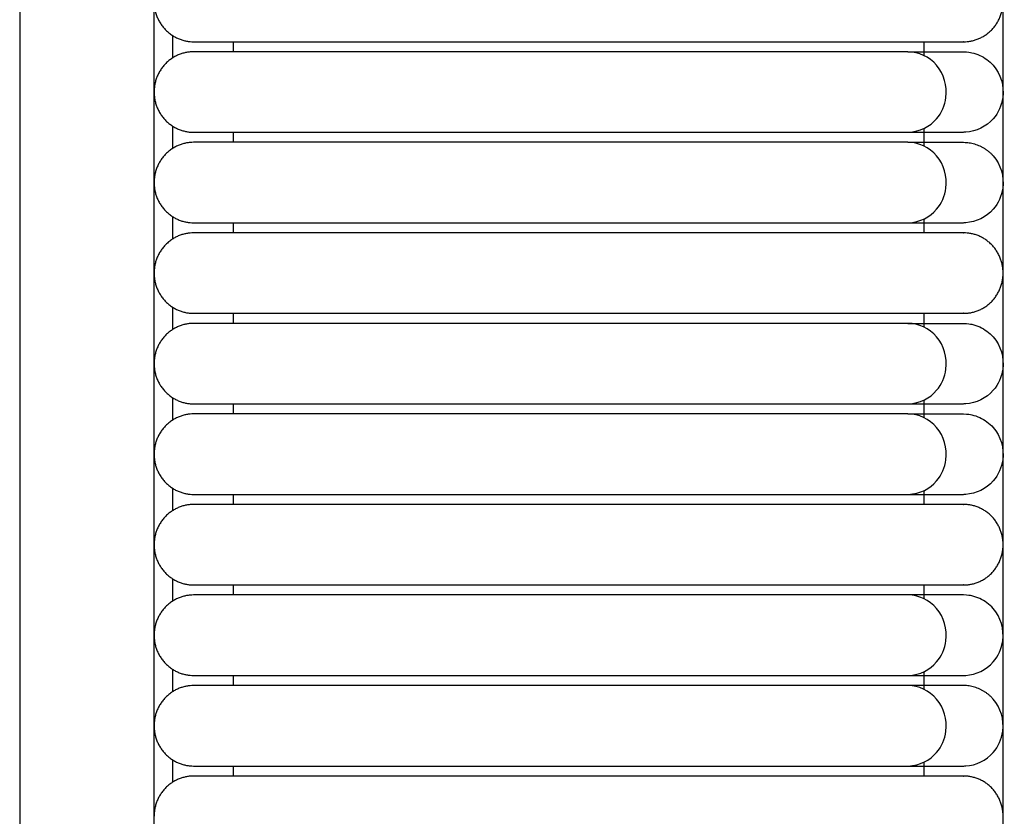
# Model space of a CAD drawing. Header units: millimetres. Extents: x -31695 to -19845, y -5614 to 7253.
# Tile 365 of 432: x -25021 to -24971, y 5108 to 5148. Entities that reach past the tile are written whole.
import ezdxf

# ---------------------------------------------------------------- set-up
doc = ezdxf.new("R2010")
doc.units = ezdxf.units.MM
doc.layers.add('2d', color=7, linetype='Continuous', true_color=0x000000)

msp = doc.modelspace()

# ---------------------------------------------------------------- linework, layer by layer
at = {"layer": '2d', "linetype": 'Continuous', "lineweight": -3}
for points, degree in [([(-24970.929, 4677.247), (-24970.929, 5052.785), (-24970.929, 5428.322)], 2), ([(-25013.743, 4697.546), (-25013.743, 5052.785), (-25013.743, 5408.023)], 2), ([(-25020.521, 5180.565), (-25020.521, 5141.998), (-25020.521, 5101.337), (-25020.521, 5060.222)], 3), ([(-25012.817, 5146.984), (-25012.817, 5146.605), (-25012.817, 5146.226), (-25012.817, 5145.847)], 3), ([(-25009.76, 5146.669), (-25009.76, 5146.415), (-25009.76, 5146.162)], 2), ([(-25004.782, 5146.669), (-24996.05, 5146.669), (-24987.319, 5146.669)], 2), ([(-24974.912, 5145.969), (-24974.912, 5146.319), (-24974.912, 5146.669)], 2), ([(-24987.319, 5146.162), (-24996.05, 5146.162), (-25004.782, 5146.162)], 2), ([(-25012.817, 5142.417), (-25012.817, 5142.038), (-25012.817, 5141.659), (-25012.817, 5141.279)], 3), ([(-25009.76, 5142.102), (-25009.76, 5141.848), (-25009.76, 5141.594)], 2), ([(-25004.782, 5142.102), (-24996.05, 5142.102), (-24987.319, 5142.102)], 2), ([(-24974.912, 5141.402), (-24974.912, 5141.848), (-24974.912, 5142.294)], 2), ([(-24973.212, 5142.102), (-24973.025, 5142.102), (-24972.927, 5142.102), (-24972.921, 5142.102)], 3), ([(-24972.812, 5142.105), (-24972.846, 5142.104), (-24972.879, 5142.103), (-24972.914, 5142.102)], 3), ([(-24987.319, 5141.594), (-24996.05, 5141.594), (-25004.782, 5141.594)], 2), ([(-24972.92, 5141.594), (-24972.874, 5141.593), (-24972.827, 5141.591), (-24972.781, 5141.589)], 3), ([(-24972.781, 5141.589), (-24972.734, 5141.584), (-24972.688, 5141.579), (-24972.642, 5141.573)], 3), ([(-24972.642, 5141.573), (-24972.596, 5141.565), (-24972.55, 5141.556), (-24972.504, 5141.548)], 3), ([(-24972.504, 5141.548), (-24972.459, 5141.536), (-24972.414, 5141.524), (-24972.369, 5141.513)], 3), ([(-24972.369, 5141.513), (-24972.324, 5141.498), (-24972.28, 5141.483), (-24972.236, 5141.468)], 3), ([(-24972.236, 5141.468), (-24972.193, 5141.45), (-24972.149, 5141.432), (-24972.106, 5141.414)], 3), ([(-24972.106, 5141.414), (-24972.064, 5141.393), (-24972.022, 5141.372), (-24971.981, 5141.351)], 3), ([(-24971.981, 5141.351), (-24971.94, 5141.327), (-24971.9, 5141.304), (-24971.86, 5141.28)], 3), ([(-24971.86, 5141.28), (-24971.821, 5141.253), (-24971.782, 5141.227), (-24971.744, 5141.2)], 3), ([(-24971.744, 5141.2), (-24971.707, 5141.171), (-24971.67, 5141.141), (-24971.633, 5141.112)], 3), ([(-24971.633, 5141.112), (-24971.599, 5141.08), (-24971.564, 5141.049), (-24971.53, 5141.017)], 3), ([(-24971.53, 5141.017), (-24971.497, 5140.982), (-24971.465, 5140.948), (-24971.433, 5140.914)], 3), ([(-25012.817, 5137.849), (-25012.817, 5137.47), (-25012.817, 5137.091), (-25012.817, 5136.712)], 3), ([(-25009.76, 5137.534), (-25009.76, 5137.281), (-25009.76, 5137.027)], 2), ([(-25004.782, 5137.534), (-24996.05, 5137.534), (-24987.319, 5137.534)], 2), ([(-24987.319, 5137.534), (-24986.453, 5137.535), (-24985.583, 5137.535), (-24984.73, 5137.535)], 3), ([(-24974.912, 5137.027), (-24974.912, 5137.377), (-24974.912, 5137.726)], 2), ([(-24973.212, 5137.535), (-24973.025, 5137.535), (-24972.927, 5137.535), (-24972.921, 5137.535)], 3), ([(-24972.812, 5137.537), (-24972.846, 5137.537), (-24972.879, 5137.536), (-24972.914, 5137.535)], 3), ([(-24987.319, 5137.027), (-24996.05, 5137.027), (-25004.782, 5137.027)], 2), ([(-25012.817, 5133.282), (-25012.817, 5132.903), (-25012.817, 5132.524), (-25012.817, 5132.145)], 3), ([(-25009.76, 5132.967), (-25009.76, 5132.713), (-25009.76, 5132.46)], 2), ([(-25004.782, 5132.967), (-24996.05, 5132.967), (-24987.319, 5132.967)], 2), ([(-24974.912, 5132.267), (-24974.912, 5132.617), (-24974.912, 5132.967)], 2), ([(-24987.319, 5132.46), (-24996.05, 5132.46), (-25004.782, 5132.46)], 2), ([(-25012.817, 5128.715), (-25012.817, 5128.336), (-25012.817, 5127.957), (-25012.817, 5127.577)], 3), ([(-24974.912, 5127.7), (-24974.912, 5128.146), (-24974.912, 5128.592)], 2), ([(-25009.76, 5128.4), (-25009.76, 5128.146), (-25009.76, 5127.892)], 2), ([(-25004.782, 5128.4), (-24996.05, 5128.4), (-24987.319, 5128.4)], 2), ([(-24987.319, 5128.4), (-24986.453, 5128.4), (-24985.583, 5128.4), (-24984.73, 5128.4)], 3), ([(-24973.212, 5128.4), (-24973.025, 5128.4), (-24972.927, 5128.4), (-24972.921, 5128.4)], 3), ([(-24972.812, 5128.403), (-24972.846, 5128.402), (-24972.879, 5128.401), (-24972.914, 5128.4)], 3), ([(-24987.319, 5127.892), (-24996.05, 5127.892), (-25004.782, 5127.892)], 2), ([(-25012.817, 5124.147), (-25012.817, 5123.768), (-25012.817, 5123.389), (-25012.817, 5123.01)], 3), ([(-25009.76, 5123.832), (-25009.76, 5123.579), (-25009.76, 5123.325)], 2), ([(-25004.782, 5123.832), (-24996.05, 5123.832), (-24987.319, 5123.832)], 2), ([(-24987.319, 5123.832), (-24986.453, 5123.833), (-24985.583, 5123.833), (-24984.73, 5123.833)], 3), ([(-24974.912, 5123.325), (-24974.912, 5123.675), (-24974.912, 5124.024)], 2), ([(-24973.212, 5123.833), (-24973.025, 5123.833), (-24972.927, 5123.833), (-24972.921, 5123.833)], 3), ([(-24972.921, 5123.833), (-24972.921, 5123.833), (-24972.921, 5123.833), (-24972.921, 5123.833)], 3), ([(-24972.812, 5123.835), (-24972.846, 5123.834), (-24972.879, 5123.834), (-24972.914, 5123.833)], 3), ([(-24987.319, 5123.325), (-24996.05, 5123.325), (-25004.782, 5123.325)], 2), ([(-25012.817, 5119.58), (-25012.817, 5119.201), (-25012.817, 5118.822), (-25012.817, 5118.443)], 3), ([(-25009.76, 5119.265), (-25009.76, 5119.011), (-25009.76, 5118.758)], 2), ([(-25004.782, 5119.265), (-24996.05, 5119.265), (-24987.319, 5119.265)], 2), ([(-24974.912, 5118.565), (-24974.912, 5118.915), (-24974.912, 5119.265)], 2), ([(-24987.319, 5118.758), (-24996.05, 5118.758), (-25004.782, 5118.758)], 2), ([(-25012.817, 5115.013), (-25012.817, 5114.634), (-25012.817, 5114.255), (-25012.817, 5113.875)], 3), ([(-25009.76, 5114.698), (-25009.76, 5114.444), (-25009.76, 5114.19)], 2), ([(-25004.782, 5114.698), (-24996.05, 5114.698), (-24987.319, 5114.698)], 2), ([(-24987.319, 5114.698), (-24986.453, 5114.698), (-24985.583, 5114.698), (-24984.73, 5114.698)], 3), ([(-24974.912, 5113.998), (-24974.912, 5114.444), (-24974.912, 5114.89)], 2), ([(-24973.212, 5114.698), (-24973.025, 5114.698), (-24972.927, 5114.698), (-24972.921, 5114.698)], 3), ([(-24972.914, 5114.698), (-24972.879, 5114.699), (-24972.846, 5114.7), (-24972.812, 5114.701)], 3), ([(-24987.319, 5114.19), (-24996.05, 5114.19), (-25004.782, 5114.19)], 2), ([(-24972.781, 5114.185), (-24972.827, 5114.187), (-24972.874, 5114.188), (-24972.92, 5114.19)], 3), ([(-24972.642, 5114.169), (-24972.688, 5114.175), (-24972.734, 5114.18), (-24972.781, 5114.185)], 3), ([(-24972.504, 5114.144), (-24972.55, 5114.152), (-24972.596, 5114.161), (-24972.642, 5114.169)], 3), ([(-24972.369, 5114.109), (-24972.414, 5114.12), (-24972.459, 5114.132), (-24972.504, 5114.144)], 3), ([(-24972.236, 5114.064), (-24972.28, 5114.079), (-24972.324, 5114.094), (-24972.369, 5114.109)], 3), ([(-24972.106, 5114.01), (-24972.149, 5114.028), (-24972.193, 5114.046), (-24972.236, 5114.064)], 3), ([(-24971.981, 5113.947), (-24972.022, 5113.968), (-24972.064, 5113.989), (-24972.106, 5114.01)], 3), ([(-24971.86, 5113.876), (-24971.9, 5113.899), (-24971.94, 5113.923), (-24971.981, 5113.947)], 3), ([(-24971.744, 5113.796), (-24971.782, 5113.822), (-24971.821, 5113.849), (-24971.86, 5113.876)], 3), ([(-24971.633, 5113.708), (-24971.67, 5113.737), (-24971.707, 5113.767), (-24971.744, 5113.796)], 3), ([(-24971.53, 5113.613), (-24971.564, 5113.644), (-24971.599, 5113.676), (-24971.633, 5113.708)], 3), ([(-24971.433, 5113.51), (-24971.465, 5113.544), (-24971.497, 5113.578), (-24971.53, 5113.613)], 3), ([(-25012.817, 5110.445), (-25012.817, 5110.066), (-25012.817, 5109.687), (-25012.817, 5109.308)], 3), ([(-24974.912, 5109.623), (-24974.912, 5109.973), (-24974.912, 5110.322)], 2), ([(-25009.76, 5110.13), (-25009.76, 5109.877), (-25009.76, 5109.623)], 2), ([(-25004.782, 5110.13), (-24996.05, 5110.13), (-24987.319, 5110.13)], 2), ([(-24973.212, 5110.131), (-24973.025, 5110.131), (-24972.927, 5110.131), (-24972.921, 5110.131)], 3), ([(-24972.914, 5110.131), (-24972.879, 5110.131), (-24972.846, 5110.132), (-24972.812, 5110.133)], 3), ([(-24987.319, 5109.623), (-24996.05, 5109.623), (-25004.782, 5109.623)], 2)]:
    msp.add_open_spline(points, degree=degree, dxfattribs=at)
for points, weights in [([(-25013.743, 5148.699), (-25013.743, 5146.669), (-25011.751, 5146.669)], [1, 0.707106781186, 1]), ([(-24972.92, 5146.669), (-24970.929, 5146.669), (-24970.929, 5148.699)], [0.999999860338, 0.707106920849, 0.999999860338]), ([(-24975.727, 5146.669), (-24972.92, 5146.669), (-24972.92, 5146.669)], [0.919067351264, 0.951503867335, 0.999999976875]), ([(-25011.751, 5146.162), (-25013.743, 5146.162), (-25013.743, 5144.132)], [0.999999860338, 0.707106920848, 0.999999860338]), ([(-25013.743, 5144.132), (-25013.743, 5142.102), (-25011.751, 5142.102)], [0.999999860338, 0.707106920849, 0.999999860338]), ([(-25011.751, 5141.594), (-25013.743, 5141.594), (-25013.743, 5139.564)], [0.999999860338, 0.707106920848, 0.999999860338]), ([(-25013.743, 5139.564), (-25013.743, 5137.534), (-25011.751, 5137.534)], [0.999999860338, 0.707106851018, 1]), ([(-25011.751, 5137.027), (-25013.743, 5137.027), (-25013.743, 5134.997)], [1, 0.707106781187, 1]), ([(-24972.92, 5137.027), (-24972.92, 5137.027), (-24975.727, 5137.027)], [1, 0.951503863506, 0.919067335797]), ([(-24970.929, 5134.997), (-24970.929, 5137.027), (-24972.92, 5137.027)], [1, 0.707106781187, 1]), ([(-25013.743, 5134.997), (-25013.743, 5132.967), (-25011.751, 5132.967)], [1, 0.707106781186, 1]), ([(-24972.92, 5132.967), (-24970.929, 5132.967), (-24970.929, 5134.997)], [0.999999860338, 0.707106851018, 1]), ([(-24975.727, 5132.967), (-24972.92, 5132.967), (-24972.92, 5132.967)], [0.919067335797, 0.951503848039, 0.99999995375]), ([(-25011.751, 5132.46), (-25013.743, 5132.46), (-25013.743, 5130.43)], [1, 0.707106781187, 1]), ([(-25011.751, 5127.892), (-25013.743, 5127.892), (-25013.743, 5125.862)], [0.999999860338, 0.707106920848, 0.999999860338]), ([(-25013.743, 5125.862), (-25013.743, 5123.832), (-25011.751, 5123.832)], [0.999999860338, 0.707106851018, 1]), ([(-25011.751, 5123.325), (-25013.743, 5123.325), (-25013.743, 5121.295)], [0.999999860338, 0.707106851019, 1]), ([(-24972.92, 5123.325), (-24972.92, 5123.325), (-24975.727, 5123.325)], [1, 0.951503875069, 0.919067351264]), ([(-24970.929, 5121.295), (-24970.929, 5123.325), (-24972.92, 5123.325)], [0.999999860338, 0.707106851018, 1]), ([(-25013.743, 5121.295), (-25013.743, 5119.265), (-25011.751, 5119.265)], [1, 0.707106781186, 1]), ([(-24972.92, 5119.265), (-24970.929, 5119.265), (-24970.929, 5121.295)], [1, 0.707106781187, 1]), ([(-24975.727, 5119.265), (-24972.92, 5119.265), (-24972.92, 5119.265)], [0.919067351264, 0.951503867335, 0.999999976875]), ([(-25011.751, 5118.758), (-25013.743, 5118.758), (-25013.743, 5116.728)], [0.999999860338, 0.707106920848, 0.999999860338]), ([(-25013.743, 5116.728), (-25013.743, 5114.698), (-25011.751, 5114.698)], [0.999999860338, 0.707106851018, 1]), ([(-25011.751, 5114.19), (-25013.743, 5114.19), (-25013.743, 5112.16)], [0.999999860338, 0.707106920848, 0.999999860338]), ([(-25013.743, 5112.16), (-25013.743, 5110.13), (-25011.751, 5110.13)], [0.999999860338, 0.707106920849, 0.999999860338]), ([(-25011.751, 5109.623), (-25013.743, 5109.623), (-25013.743, 5107.593)], [1, 0.707106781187, 1]), ([(-24972.92, 5109.623), (-24972.92, 5109.623), (-24975.727, 5109.623)], [1, 0.951503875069, 0.919067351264]), ([(-24970.929, 5107.593), (-24970.929, 5109.623), (-24972.92, 5109.623)], [0.999999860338, 0.707106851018, 1])]:
    msp.add_rational_spline(points, weights, degree=2, dxfattribs=at)
for points, weights, knots in [([(-25011.751, 5146.669), (-25011.751, 5146.669), (-25009.71, 5146.669), (-25007.669, 5146.669), (-25004.782, 5146.669)], [0.999999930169, 0.853553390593, 0.853553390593, 0.853553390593, 1], [17.786146, 17.786146, 17.786146, 18.366045, 18.366045, 18.945944, 18.945944, 18.945944]), ([(-24987.319, 5146.669), (-24982.37, 5146.669), (-24978.87, 5146.669), (-24976.53, 5146.669), (-24975.727, 5146.669)], [1, 0.853553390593, 0.853553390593, 0.853553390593, 0.919067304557], [20.699849, 20.699849, 20.699849, 21.693962, 21.693962, 22.358871, 22.358871, 22.358871]), ([(-25004.782, 5146.162), (-25007.669, 5146.162), (-25009.71, 5146.162), (-25011.751, 5146.162), (-25011.751, 5146.162)], [1, 0.853553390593, 0.853553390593, 0.853553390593, 1], [3.354202, 3.354202, 3.354202, 3.934101, 3.934101, 4.514, 4.514, 4.514]), ([(-25011.751, 5142.102), (-25011.751, 5142.102), (-25009.71, 5142.102), (-25007.669, 5142.102), (-25004.782, 5142.102)], [1, 0.853553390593, 0.853553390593, 0.853553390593, 0.999999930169], [6.398956, 6.398956, 6.398956, 6.978855, 6.978855, 7.558754, 7.558754, 7.558754]), ([(-25004.782, 5141.594), (-25007.669, 5141.594), (-25009.71, 5141.594), (-25011.751, 5141.594), (-25011.751, 5141.594)], [1, 0.853553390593, 0.853553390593, 0.853553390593, 0.999999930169], [0.240711, 0.240711, 0.240711, 0.820611, 0.820611, 1.400509, 1.400509, 1.400509]), ([(-25011.751, 5137.534), (-25011.751, 5137.534), (-25009.71, 5137.534), (-25007.669, 5137.534), (-25004.782, 5137.534)], [1, 0.853553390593, 0.853553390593, 0.853553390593, 1], [3.285465, 3.285465, 3.285465, 3.865364, 3.865364, 4.445263, 4.445263, 4.445263]), ([(-25004.782, 5137.027), (-25007.669, 5137.027), (-25009.71, 5137.027), (-25011.751, 5137.027), (-25011.751, 5137.027)], [1, 0.853553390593, 0.853553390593, 0.853553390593, 1], [14.741392, 14.741392, 14.741392, 15.321291, 15.321291, 15.90119, 15.90119, 15.90119]), ([(-24975.727, 5137.027), (-24976.53, 5137.027), (-24978.87, 5137.027), (-24982.37, 5137.027), (-24987.319, 5137.027)], [0.919067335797, 0.853553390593, 0.853553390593, 0.853553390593, 1], [11.328464, 11.328464, 11.328464, 11.993374, 11.993374, 12.987487, 12.987487, 12.987487]), ([(-25011.751, 5132.967), (-25011.751, 5132.967), (-25009.71, 5132.967), (-25007.669, 5132.967), (-25004.782, 5132.967)], [1, 0.853553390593, 0.853553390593, 0.853553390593, 1], [17.786146, 17.786146, 17.786146, 18.366045, 18.366045, 18.945944, 18.945944, 18.945944]), ([(-24987.319, 5132.967), (-24982.37, 5132.967), (-24978.87, 5132.967), (-24976.53, 5132.967), (-24975.727, 5132.967)], [1, 0.853553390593, 0.853553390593, 0.853553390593, 0.919067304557], [20.699849, 20.699849, 20.699849, 21.693962, 21.693962, 22.358871, 22.358871, 22.358871]), ([(-25004.782, 5132.46), (-25007.669, 5132.46), (-25009.71, 5132.46), (-25011.751, 5132.46), (-25011.751, 5132.46)], [1, 0.853553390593, 0.853553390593, 0.853553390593, 0.999999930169], [0.240711, 0.240711, 0.240711, 0.820611, 0.820611, 1.400509, 1.400509, 1.400509]), ([(-25013.743, 5130.43), (-25013.743, 5129.589), (-25013.159, 5128.994), (-25012.576, 5128.4), (-25011.751, 5128.4)], [1, 0.853553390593, 0.853553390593, 0.853553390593, 1], [2.9713058, 2.9713058, 2.9713058, 3.1369912, 3.1369912, 3.3026766, 3.3026766, 3.3026766]), ([(-25011.751, 5128.4), (-25011.751, 5128.4), (-25009.71, 5128.4), (-25007.669, 5128.4), (-25004.782, 5128.4)], [1, 0.853553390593, 0.853553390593, 0.853553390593, 1], [3.302677, 3.302677, 3.302677, 3.882576, 3.882576, 4.462475, 4.462475, 4.462475]), ([(-25004.782, 5127.892), (-25007.669, 5127.892), (-25009.71, 5127.892), (-25011.751, 5127.892), (-25011.751, 5127.892)], [1, 0.853553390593, 0.853553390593, 0.853553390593, 0.999999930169], [0.240711, 0.240711, 0.240711, 0.820611, 0.820611, 1.400509, 1.400509, 1.400509]), ([(-25011.751, 5123.832), (-25011.751, 5123.832), (-25009.71, 5123.832), (-25007.669, 5123.832), (-25004.782, 5123.832)], [1, 0.853553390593, 0.853553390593, 0.853553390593, 1], [3.285465, 3.285465, 3.285465, 3.865364, 3.865364, 4.445263, 4.445263, 4.445263]), ([(-25004.782, 5123.325), (-25007.669, 5123.325), (-25009.71, 5123.325), (-25011.751, 5123.325), (-25011.751, 5123.325)], [0.999999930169, 0.853553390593, 0.853553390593, 0.853553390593, 0.999999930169], [14.741392, 14.741392, 14.741392, 15.321291, 15.321291, 15.90119, 15.90119, 15.90119]), ([(-24975.727, 5123.325), (-24976.53, 5123.325), (-24978.87, 5123.325), (-24982.37, 5123.325), (-24987.319, 5123.325)], [0.919067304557, 0.853553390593, 0.853553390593, 0.853553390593, 0.999999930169], [11.328464, 11.328464, 11.328464, 11.993374, 11.993374, 12.987487, 12.987487, 12.987487]), ([(-25011.751, 5119.265), (-25011.751, 5119.265), (-25009.71, 5119.265), (-25007.669, 5119.265), (-25004.782, 5119.265)], [1, 0.853553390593, 0.853553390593, 0.853553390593, 1], [17.786146, 17.786146, 17.786146, 18.366045, 18.366045, 18.945944, 18.945944, 18.945944]), ([(-24987.319, 5119.265), (-24982.37, 5119.265), (-24978.87, 5119.265), (-24976.53, 5119.265), (-24975.727, 5119.265)], [1, 0.853553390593, 0.853553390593, 0.853553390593, 0.919067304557], [20.699849, 20.699849, 20.699849, 21.693962, 21.693962, 22.358871, 22.358871, 22.358871]), ([(-25004.782, 5118.758), (-25007.669, 5118.758), (-25009.71, 5118.758), (-25011.751, 5118.758), (-25011.751, 5118.758)], [1, 0.853553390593, 0.853553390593, 0.853553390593, 1], [3.754631, 3.754631, 3.754631, 4.33453, 4.33453, 4.914429, 4.914429, 4.914429]), ([(-25011.751, 5114.698), (-25011.751, 5114.698), (-25009.71, 5114.698), (-25007.669, 5114.698), (-25004.782, 5114.698)], [1, 0.853553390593, 0.853553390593, 0.853553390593, 1], [6.799385, 6.799385, 6.799385, 7.379284, 7.379284, 7.959183, 7.959183, 7.959183]), ([(-25004.782, 5114.19), (-25007.669, 5114.19), (-25009.71, 5114.19), (-25011.751, 5114.19), (-25011.751, 5114.19)], [1, 0.853553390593, 0.853553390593, 0.853553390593, 1], [5.598928, 5.598928, 5.598928, 6.178827, 6.178827, 6.758726, 6.758726, 6.758726]), ([(-25011.751, 5110.13), (-25011.751, 5110.13), (-25009.71, 5110.13), (-25007.669, 5110.13), (-25004.782, 5110.13)], [0.999999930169, 0.853553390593, 0.853553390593, 0.853553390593, 1], [8.643682, 8.643682, 8.643682, 9.223581, 9.223581, 9.80348, 9.80348, 9.80348]), ([(-25004.782, 5109.623), (-25007.669, 5109.623), (-25009.71, 5109.623), (-25011.751, 5109.623), (-25011.751, 5109.623)], [1, 0.853553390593, 0.853553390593, 0.853553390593, 1], [14.741392, 14.741392, 14.741392, 15.321291, 15.321291, 15.90119, 15.90119, 15.90119]), ([(-24975.727, 5109.623), (-24976.53, 5109.623), (-24978.87, 5109.623), (-24982.37, 5109.623), (-24987.319, 5109.623)], [0.919067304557, 0.853553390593, 0.853553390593, 0.853553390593, 1], [11.328464, 11.328464, 11.328464, 11.993374, 11.993374, 12.987487, 12.987487, 12.987487])]:
    msp.add_rational_spline(points, weights, degree=2, knots=knots, dxfattribs=at)
for points, knots in [([(-24975.727, 5146.162), (-24975.874, 5146.162), (-24976.066, 5146.162), (-24976.298, 5146.162), (-24976.901, 5146.162), (-24977.764, 5146.162), (-24978.755, 5146.162), (-24979.807, 5146.162), (-24981.114, 5146.162), (-24982.608, 5146.162), (-24984.099, 5146.162), (-24985.716, 5146.162), (-24987.319, 5146.162)], [0, 0, 0, 0, 0.182162, 0.182162, 0.182162, 0.634989, 0.634989, 0.634989, 1.110683, 1.110683, 1.110683, 1.600297, 1.600297, 1.600297, 1.600297]), ([(-24975.72, 5142.102), (-24975.113, 5142.134), (-24974.62, 5142.384), (-24974.282, 5142.785), (-24974.03, 5143.082), (-24973.865, 5143.459), (-24973.813, 5143.854), (-24973.737, 5144.433), (-24973.914, 5145.044), (-24974.284, 5145.481), (-24974.645, 5145.908), (-24975.184, 5146.162), (-24975.727, 5146.162)], [1.6012688, 1.6012688, 1.6012688, 1.6012688, 1.7660611, 1.7660611, 1.7660611, 1.887291, 1.887291, 1.887291, 2.0683148, 2.0683148, 2.0683148, 2.2447259, 2.2447259, 2.2447259, 2.2447259]), ([(-24975.727, 5146.162), (-24975.045, 5146.162), (-24974.486, 5146.162), (-24974.054, 5146.162), (-24973.685, 5146.162), (-24973.408, 5146.162), (-24973.22, 5146.162), (-24973.032, 5146.162), (-24972.934, 5146.162), (-24972.92, 5146.162)], [2.244726, 2.244726, 2.244726, 2.244726, 3.109724, 3.109724, 3.109724, 3.839755, 3.839755, 3.839755, 4.559188, 4.559188, 4.559188, 4.559188]), ([(-24972.92, 5146.162), (-24972.688, 5146.149), (-24972.595, 5146.136), (-24972.367, 5146.085), (-24972.234, 5146.04), (-24971.851, 5145.865), (-24971.619, 5145.694), (-24971.433, 5145.481), (-24971.051, 5145.044), (-24970.869, 5144.433), (-24970.948, 5143.854), (-24971.001, 5143.459), (-24971.172, 5143.082), (-24971.431, 5142.785), (-24971.779, 5142.384), (-24972.288, 5142.134), (-24972.812, 5142.105)], [4.559188, 4.559188, 4.559188, 4.559188, 4.5969632, 4.5969632, 4.6536796, 4.6536796, 4.7671576, 4.7671576, 4.7671576, 5.0046097, 5.0046097, 5.0046097, 5.163629, 5.163629, 5.163629, 5.3797899, 5.3797899, 5.3797899, 5.3797899]), ([(-24987.319, 5142.102), (-24985.715, 5142.102), (-24984.097, 5142.102), (-24982.605, 5142.102), (-24981.11, 5142.102), (-24979.802, 5142.102), (-24978.75, 5142.102), (-24977.758, 5142.102), (-24976.894, 5142.102), (-24976.291, 5142.102), (-24976.059, 5142.102), (-24975.867, 5142.102), (-24975.72, 5142.102)], [0, 0, 0, 0, 0.489921, 0.489921, 0.489921, 0.9659, 0.9659, 0.9659, 1.418992, 1.418992, 1.418992, 1.601269, 1.601269, 1.601269, 1.601269]), ([(-24975.72, 5142.102), (-24975.037, 5142.102), (-24974.479, 5142.102), (-24974.046, 5142.102), (-24973.678, 5142.102), (-24973.4, 5142.102), (-24973.212, 5142.102)], [0, 0, 0, 0, 0.882578, 0.882578, 0.882578, 1.627446, 1.627446, 1.627446, 1.627446]), ([(-24975.727, 5141.594), (-24975.874, 5141.594), (-24976.066, 5141.594), (-24976.298, 5141.594), (-24976.901, 5141.594), (-24977.764, 5141.594), (-24978.755, 5141.594), (-24979.807, 5141.594), (-24981.114, 5141.594), (-24982.608, 5141.594), (-24984.099, 5141.594), (-24985.716, 5141.594), (-24987.319, 5141.594)], [-2.869717, -2.869717, -2.869717, -2.869717, -2.715304, -2.715304, -2.715304, -2.331456, -2.331456, -2.331456, -1.928224, -1.928224, -1.928224, -1.513194, -1.513194, -1.513194, -1.513194]), ([(-24975.713, 5137.535), (-24975.113, 5137.567), (-24974.62, 5137.817), (-24974.282, 5138.217), (-24974.03, 5138.515), (-24973.865, 5138.892), (-24973.813, 5139.286), (-24973.737, 5139.866), (-24973.914, 5140.477), (-24974.284, 5140.914), (-24974.645, 5141.34), (-24975.184, 5141.594), (-24975.727, 5141.594)], [0.0014909, 0.0014909, 0.0014909, 0.0014909, 0.1660925, 0.1660925, 0.1660925, 0.287182, 0.287182, 0.287182, 0.4679963, 0.4679963, 0.4679963, 0.6442032, 0.6442032, 0.6442032, 0.6442032]), ([(-24975.727, 5141.594), (-24975.045, 5141.594), (-24974.486, 5141.594), (-24974.054, 5141.594), (-24973.685, 5141.594), (-24973.408, 5141.594), (-24973.22, 5141.594), (-24973.032, 5141.594), (-24972.934, 5141.594), (-24972.92, 5141.594)], [0.644203, 0.644203, 0.644203, 0.644203, 1.472068, 1.472068, 1.472068, 2.17076, 2.17076, 2.17076, 2.85931, 2.85931, 2.85931, 2.85931]), ([(-24971.433, 5140.914), (-24971.051, 5140.477), (-24970.869, 5139.866), (-24970.948, 5139.286), (-24971.001, 5138.892), (-24971.172, 5138.515), (-24971.431, 5138.217), (-24971.779, 5137.817), (-24972.288, 5137.567), (-24972.812, 5137.537)], [15.3267372, 15.3267372, 15.3267372, 15.3267372, 15.511847, 15.511847, 15.511847, 15.6358132, 15.6358132, 15.6358132, 15.8043252, 15.8043252, 15.8043252, 15.8043252]), ([(-24987.319, 5137.535), (-24985.715, 5137.535), (-24984.097, 5137.535), (-24982.605, 5137.535), (-24981.11, 5137.535), (-24979.802, 5137.535), (-24978.75, 5137.535), (-24977.758, 5137.535), (-24976.894, 5137.535), (-24976.291, 5137.535), (-24976.059, 5137.535), (-24975.867, 5137.535), (-24975.72, 5137.535)], [0, 0, 0, 0, 0.489921, 0.489921, 0.489921, 0.9659, 0.9659, 0.9659, 1.418993, 1.418993, 1.418993, 1.601269, 1.601269, 1.601269, 1.601269]), ([(-24975.72, 5137.535), (-24975.037, 5137.535), (-24974.479, 5137.535), (-24974.046, 5137.535), (-24973.678, 5137.535), (-24973.4, 5137.535), (-24973.212, 5137.535)], [1.601269, 1.601269, 1.601269, 1.601269, 2.483847, 2.483847, 2.483847, 3.228714, 3.228714, 3.228714, 3.228714]), ([(-24975.727, 5132.46), (-24975.874, 5132.46), (-24976.066, 5132.46), (-24976.298, 5132.46), (-24976.901, 5132.46), (-24977.764, 5132.46), (-24978.755, 5132.46), (-24979.807, 5132.46), (-24981.114, 5132.46), (-24982.608, 5132.46), (-24984.099, 5132.46), (-24985.716, 5132.46), (-24987.319, 5132.46)], [-2.869717, -2.869717, -2.869717, -2.869717, -2.715304, -2.715304, -2.715304, -2.331456, -2.331456, -2.331456, -1.928224, -1.928224, -1.928224, -1.513194, -1.513194, -1.513194, -1.513194]), ([(-24975.72, 5128.4), (-24975.113, 5128.432), (-24974.62, 5128.682), (-24974.282, 5129.083), (-24974.03, 5129.38), (-24973.865, 5129.757), (-24973.813, 5130.152), (-24973.737, 5130.731), (-24973.914, 5131.342), (-24974.284, 5131.779), (-24974.645, 5132.206), (-24975.184, 5132.46), (-24975.727, 5132.46)], [1.6012688, 1.6012688, 1.6012688, 1.6012688, 1.7660611, 1.7660611, 1.7660611, 1.887291, 1.887291, 1.887291, 2.0683148, 2.0683148, 2.0683148, 2.2447259, 2.2447259, 2.2447259, 2.2447259]), ([(-24975.727, 5132.46), (-24975.045, 5132.46), (-24974.486, 5132.46), (-24974.054, 5132.46), (-24973.685, 5132.46), (-24973.408, 5132.46), (-24973.22, 5132.46), (-24973.032, 5132.46), (-24972.934, 5132.46), (-24972.92, 5132.46)], [2.244726, 2.244726, 2.244726, 2.244726, 3.072591, 3.072591, 3.072591, 3.771283, 3.771283, 3.771283, 4.459832, 4.459832, 4.459832, 4.459832]), ([(-24972.92, 5132.46), (-24972.688, 5132.447), (-24972.595, 5132.434), (-24972.367, 5132.383), (-24972.234, 5132.338), (-24971.851, 5132.162), (-24971.619, 5131.992), (-24971.433, 5131.779), (-24971.051, 5131.342), (-24970.869, 5130.731), (-24970.948, 5130.152), (-24971.001, 5129.757), (-24971.172, 5129.38), (-24971.431, 5129.083), (-24971.779, 5128.682), (-24972.288, 5128.432), (-24972.812, 5128.403)], [4.4598324, 4.4598324, 4.4598324, 4.4598324, 4.4976076, 4.4976076, 4.554324, 4.554324, 4.667802, 4.667802, 4.667802, 4.9052541, 4.9052541, 4.9052541, 5.0642734, 5.0642734, 5.0642734, 5.2804343, 5.2804343, 5.2804343, 5.2804343]), ([(-24987.319, 5128.4), (-24985.715, 5128.4), (-24984.097, 5128.4), (-24982.605, 5128.4), (-24981.11, 5128.4), (-24979.802, 5128.4), (-24978.75, 5128.4), (-24977.758, 5128.4), (-24976.894, 5128.4), (-24976.291, 5128.4), (-24976.059, 5128.4), (-24975.867, 5128.4), (-24975.72, 5128.4)], [0, 0, 0, 0, 0.489921, 0.489921, 0.489921, 0.9659, 0.9659, 0.9659, 1.418992, 1.418992, 1.418992, 1.601269, 1.601269, 1.601269, 1.601269]), ([(-24975.72, 5128.4), (-24975.037, 5128.4), (-24974.479, 5128.4), (-24974.046, 5128.4), (-24973.678, 5128.4), (-24973.4, 5128.4), (-24973.212, 5128.4)], [0, 0, 0, 0, 0.882578, 0.882578, 0.882578, 1.627446, 1.627446, 1.627446, 1.627446]), ([(-24975.727, 5127.892), (-24975.874, 5127.892), (-24976.066, 5127.892), (-24976.298, 5127.892), (-24976.901, 5127.892), (-24977.764, 5127.892), (-24978.755, 5127.892), (-24979.807, 5127.892), (-24981.114, 5127.892), (-24982.608, 5127.892), (-24984.099, 5127.892), (-24985.716, 5127.892), (-24987.319, 5127.892)], [-2.869717, -2.869717, -2.869717, -2.869717, -2.715304, -2.715304, -2.715304, -2.331456, -2.331456, -2.331456, -1.928224, -1.928224, -1.928224, -1.513194, -1.513194, -1.513194, -1.513194]), ([(-24975.713, 5123.833), (-24975.113, 5123.865), (-24974.62, 5124.115), (-24974.282, 5124.515), (-24974.03, 5124.813), (-24973.865, 5125.19), (-24973.813, 5125.584), (-24973.737, 5126.164), (-24973.914, 5126.775), (-24974.284, 5127.212), (-24974.645, 5127.638), (-24975.184, 5127.892), (-24975.727, 5127.892)], [0.0014909, 0.0014909, 0.0014909, 0.0014909, 0.1660925, 0.1660925, 0.1660925, 0.287182, 0.287182, 0.287182, 0.4679963, 0.4679963, 0.4679963, 0.6442032, 0.6442032, 0.6442032, 0.6442032]), ([(-24975.727, 5127.892), (-24975.045, 5127.892), (-24974.486, 5127.892), (-24974.054, 5127.892), (-24973.685, 5127.892), (-24973.408, 5127.892), (-24973.22, 5127.892), (-24973.032, 5127.892), (-24972.934, 5127.892), (-24972.92, 5127.892)], [0.644203, 0.644203, 0.644203, 0.644203, 1.472068, 1.472068, 1.472068, 2.17076, 2.17076, 2.17076, 2.85931, 2.85931, 2.85931, 2.85931]), ([(-24972.92, 5127.892), (-24972.688, 5127.88), (-24972.595, 5127.866), (-24972.367, 5127.815), (-24972.234, 5127.77), (-24971.851, 5127.595), (-24971.619, 5127.425), (-24971.433, 5127.212), (-24971.051, 5126.775), (-24970.869, 5126.164), (-24970.948, 5125.584), (-24971.001, 5125.19), (-24971.172, 5124.813), (-24971.431, 5124.515), (-24971.779, 5124.115), (-24972.288, 5123.865), (-24972.812, 5123.835)], [2.8593097, 2.8593097, 2.8593097, 2.8593097, 2.8969289, 2.8969289, 2.953411, 2.953411, 3.0664203, 3.0664203, 3.0664203, 3.3039742, 3.3039742, 3.3039742, 3.4630617, 3.4630617, 3.4630617, 3.6793153, 3.6793153, 3.6793153, 3.6793153]), ([(-24987.319, 5123.833), (-24985.715, 5123.833), (-24984.097, 5123.833), (-24982.605, 5123.833), (-24981.11, 5123.833), (-24979.802, 5123.833), (-24978.75, 5123.833), (-24977.758, 5123.833), (-24976.894, 5123.833), (-24976.291, 5123.833), (-24976.059, 5123.833), (-24975.867, 5123.833), (-24975.72, 5123.833)], [0, 0, 0, 0, 0.489921, 0.489921, 0.489921, 0.9659, 0.9659, 0.9659, 1.418993, 1.418993, 1.418993, 1.601269, 1.601269, 1.601269, 1.601269]), ([(-24975.72, 5123.833), (-24975.037, 5123.833), (-24974.479, 5123.833), (-24974.046, 5123.833), (-24973.678, 5123.833), (-24973.4, 5123.833), (-24973.212, 5123.833)], [1.601269, 1.601269, 1.601269, 1.601269, 2.483847, 2.483847, 2.483847, 3.228714, 3.228714, 3.228714, 3.228714]), ([(-24975.727, 5118.758), (-24975.874, 5118.758), (-24976.066, 5118.758), (-24976.298, 5118.758), (-24976.901, 5118.758), (-24977.764, 5118.758), (-24978.755, 5118.758), (-24979.807, 5118.758), (-24981.114, 5118.758), (-24982.608, 5118.758), (-24984.099, 5118.758), (-24985.716, 5118.758), (-24987.319, 5118.758)], [0.644203, 0.644203, 0.644203, 0.644203, 0.798616, 0.798616, 0.798616, 1.182464, 1.182464, 1.182464, 1.585695, 1.585695, 1.585695, 2.000726, 2.000726, 2.000726, 2.000726]), ([(-24972.92, 5118.758), (-24972.934, 5118.758), (-24973.032, 5118.758), (-24973.22, 5118.758), (-24973.408, 5118.758), (-24973.685, 5118.758), (-24974.054, 5118.758), (-24974.486, 5118.758), (-24975.045, 5118.758), (-24975.727, 5118.758)], [14.274257, 14.274257, 14.274257, 14.274257, 14.962807, 14.962807, 14.962807, 15.661498, 15.661498, 15.661498, 16.489364, 16.489364, 16.489364, 16.489364]), ([(-24975.713, 5114.698), (-24975.113, 5114.73), (-24974.62, 5114.98), (-24974.282, 5115.381), (-24974.03, 5115.678), (-24973.865, 5116.055), (-24973.813, 5116.45), (-24973.737, 5117.029), (-24973.914, 5117.64), (-24974.284, 5118.077), (-24974.645, 5118.503), (-24975.184, 5118.758), (-24975.727, 5118.758)], [0.0014909, 0.0014909, 0.0014909, 0.0014909, 0.1660925, 0.1660925, 0.1660925, 0.287182, 0.287182, 0.287182, 0.4679963, 0.4679963, 0.4679963, 0.6442032, 0.6442032, 0.6442032, 0.6442032]), ([(-24972.812, 5114.701), (-24972.288, 5114.73), (-24971.779, 5114.98), (-24971.431, 5115.381), (-24971.172, 5115.678), (-24971.001, 5116.055), (-24970.948, 5116.45), (-24970.869, 5117.029), (-24971.051, 5117.64), (-24971.433, 5118.077), (-24971.619, 5118.29), (-24971.851, 5118.46), (-24972.234, 5118.636), (-24972.367, 5118.681), (-24972.595, 5118.731), (-24972.688, 5118.745), (-24972.92, 5118.758)], [13.4536647, 13.4536647, 13.4536647, 13.4536647, 13.6698231, 13.6698231, 13.6698231, 13.8288406, 13.8288406, 13.8288406, 14.0662899, 14.0662899, 14.0662899, 14.1797667, 14.1797667, 14.2364823, 14.2364823, 14.2742571, 14.2742571, 14.2742571, 14.2742571]), ([(-24987.319, 5114.698), (-24985.715, 5114.698), (-24984.097, 5114.698), (-24982.605, 5114.698), (-24981.11, 5114.698), (-24979.802, 5114.698), (-24978.75, 5114.698), (-24977.758, 5114.698), (-24976.894, 5114.698), (-24976.291, 5114.698), (-24976.059, 5114.698), (-24975.867, 5114.698), (-24975.72, 5114.698)], [0, 0, 0, 0, 0.489921, 0.489921, 0.489921, 0.9659, 0.9659, 0.9659, 1.418993, 1.418993, 1.418993, 1.601269, 1.601269, 1.601269, 1.601269]), ([(-24975.72, 5114.698), (-24975.037, 5114.698), (-24974.479, 5114.698), (-24974.046, 5114.698), (-24973.678, 5114.698), (-24973.4, 5114.698), (-24973.212, 5114.698)], [1.601269, 1.601269, 1.601269, 1.601269, 2.483847, 2.483847, 2.483847, 3.228714, 3.228714, 3.228714, 3.228714]), ([(-24975.727, 5114.19), (-24975.874, 5114.19), (-24976.066, 5114.19), (-24976.298, 5114.19), (-24976.901, 5114.19), (-24977.764, 5114.19), (-24978.755, 5114.19), (-24979.807, 5114.19), (-24981.114, 5114.19), (-24982.608, 5114.19), (-24984.099, 5114.19), (-24985.716, 5114.19), (-24987.319, 5114.19)], [2.244726, 2.244726, 2.244726, 2.244726, 2.426888, 2.426888, 2.426888, 2.879715, 2.879715, 2.879715, 3.355409, 3.355409, 3.355409, 3.845023, 3.845023, 3.845023, 3.845023]), ([(-24975.72, 5110.131), (-24975.113, 5110.162), (-24974.62, 5110.413), (-24974.282, 5110.813), (-24974.03, 5111.111), (-24973.865, 5111.488), (-24973.813, 5111.882), (-24973.737, 5112.462), (-24973.914, 5113.073), (-24974.284, 5113.51), (-24974.645, 5113.936), (-24975.184, 5114.19), (-24975.727, 5114.19)], [1.6012688, 1.6012688, 1.6012688, 1.6012688, 1.7660611, 1.7660611, 1.7660611, 1.887291, 1.887291, 1.887291, 2.0683148, 2.0683148, 2.0683148, 2.2447259, 2.2447259, 2.2447259, 2.2447259]), ([(-24972.92, 5114.19), (-24972.934, 5114.19), (-24973.032, 5114.19), (-24973.22, 5114.19), (-24973.408, 5114.19), (-24973.685, 5114.19), (-24974.054, 5114.19), (-24974.486, 5114.19), (-24975.045, 5114.19), (-24975.727, 5114.19)], [26.104918, 26.104918, 26.104918, 26.104918, 26.824352, 26.824352, 26.824352, 27.554382, 27.554382, 27.554382, 28.41938, 28.41938, 28.41938, 28.41938]), ([(-24972.812, 5110.133), (-24972.288, 5110.162), (-24971.779, 5110.413), (-24971.431, 5110.813), (-24971.172, 5111.111), (-24971.001, 5111.488), (-24970.948, 5111.882), (-24970.869, 5112.462), (-24971.051, 5113.073), (-24971.433, 5113.51)], [13.1598796, 13.1598796, 13.1598796, 13.1598796, 13.3283919, 13.3283919, 13.3283919, 13.4523583, 13.4523583, 13.4523583, 13.6374685, 13.6374685, 13.6374685, 13.6374685]), ([(-24987.319, 5110.131), (-24985.715, 5110.131), (-24984.097, 5110.131), (-24982.605, 5110.131), (-24981.11, 5110.131), (-24979.802, 5110.131), (-24978.75, 5110.131), (-24977.758, 5110.131), (-24976.894, 5110.131), (-24976.291, 5110.131), (-24976.059, 5110.131), (-24975.867, 5110.131), (-24975.72, 5110.131)], [0, 0, 0, 0, 0.489921, 0.489921, 0.489921, 0.9659, 0.9659, 0.9659, 1.418992, 1.418992, 1.418992, 1.601269, 1.601269, 1.601269, 1.601269]), ([(-24975.72, 5110.131), (-24975.037, 5110.131), (-24974.479, 5110.131), (-24974.046, 5110.131), (-24973.678, 5110.131), (-24973.4, 5110.131), (-24973.212, 5110.131)], [0, 0, 0, 0, 0.882578, 0.882578, 0.882578, 1.627446, 1.627446, 1.627446, 1.627446])]:
    msp.add_open_spline(points, degree=3, knots=knots, dxfattribs=at)

doc.saveas('drawing.dxf')
